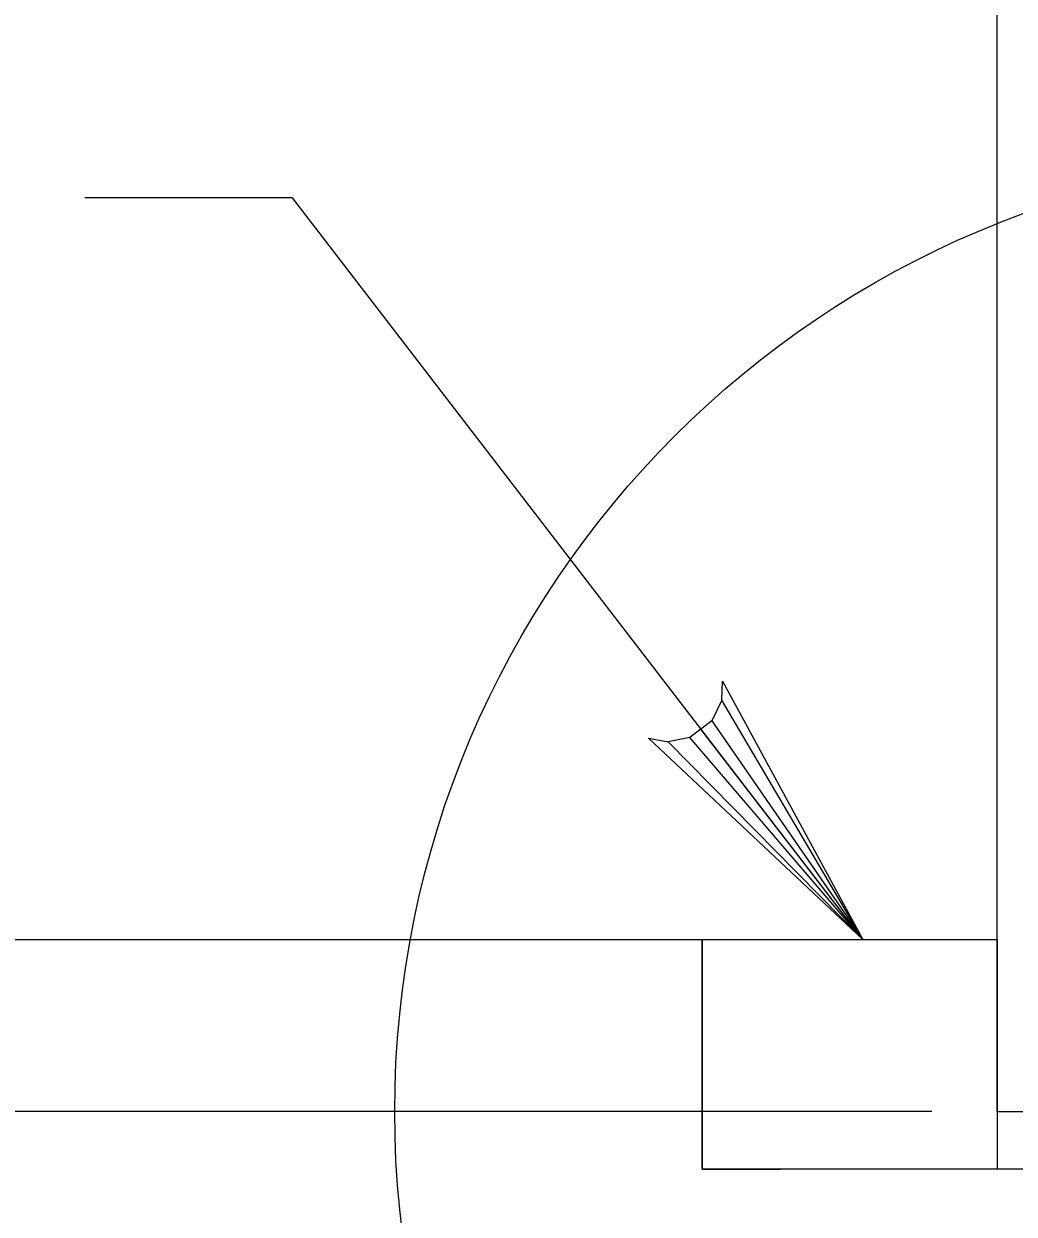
# Model space of a CAD drawing. Extents: x 641328 to 643024, y 298283 to 300065.
# Drawn here: x 641565.33 to 641578.27, y 299648.54 to 299664.11 of the extents above; entities that cross this region are included whole.
import ezdxf

# ---------------------------------------------------------------- set-up
doc = ezdxf.new("R2010")
doc.units = 0
doc.layers.add('2', color=7, linetype='Continuous')

msp = doc.modelspace()

# ---------------------------------------------------------------- linework, layer by layer
at = {"layer": '2'}
for p, q in [((641578.05, 299649.883), (641578.05, 299713.746)), ((641568.837, 299661.834), (641566.124, 299661.834)), ((641576.294, 299652.133), (641568.837, 299661.834)), ((641574.449, 299655.265), (641574.46, 299655.515)), ((641574.46, 299655.515), (641576.294, 299652.133)), ((641574.449, 299655.265), (641574.321, 299654.996)), ((641576.294, 299652.133), (641574.449, 299655.265)), ((641574.321, 299654.996), (641574.034, 299654.775)), ((641576.294, 299652.133), (641574.177, 299654.886)), ((641574.321, 299654.996), (641576.294, 299652.133)), ((641576.294, 299652.133), (641573.49, 299654.767)), ((641573.49, 299654.767), (641573.749, 299654.718)), ((641574.034, 299654.775), (641573.749, 299654.718)), ((641576.294, 299652.133), (641574.034, 299654.775)), ((641573.749, 299654.718), (641576.294, 299652.133)), ((641574.192, 299649.133), (641574.192, 299652.133)), ((641574.192, 299652.133), (641578.05, 299652.133)), ((641577.193, 299649.883), (641542.458, 299649.883)), ((641578.05, 299649.883), (641578.05, 299649.133)), ((641622.853, 299649.133), (641574.192, 299649.133))]:
    msp.add_line(p, q, dxfattribs=at)
for points in [[(641555.05, 299652.133), (641574.192, 299652.133), (641574.192, 299649.133)], [(641578.05, 299652.133), (641578.05, 299651.472), (641578.05, 299650.773), (641578.05, 299649.883)], [(641578.05, 299649.883), (641587.3, 299649.883)], [(641578.05, 299649.133), (641574.192, 299649.133), (641575.215, 299649.133), (641574.192, 299649.133)]]:
    msp.add_lwpolyline(points, dxfattribs=at)
msp.add_circle((641582.675, 299649.883), 12.5, dxfattribs=at)

doc.saveas('drawing.dxf')
